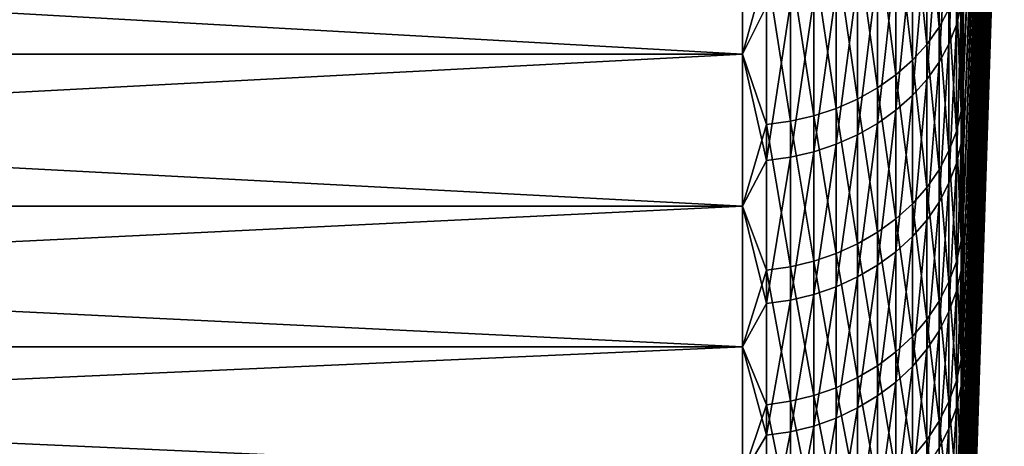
# Model space of a CAD drawing. Header units: metres. Extents: x -2 to 85, y -75 to 96.
# Tile 319 of 444: x 80.46 to 84.91, y 7.33 to 9.26. Entities that reach past the tile are written whole.
import ezdxf

# ---------------------------------------------------------------- set-up
doc = ezdxf.new("R2010")
doc.units = ezdxf.units.M
doc.layers.add('solid_20204500', color=7, linetype='CONTINUOUS')

msp = doc.modelspace()

# ---------------------------------------------------------------- linework, layer by layer
at = {"layer": 'solid_20204500'}
for points in [[(84.911491, 14.115819, 9.663675), (84.726563, 9.27981, 12.549749), (84.726563, 8.963776, 12.064985)], [(84.911491, 13.644182, 8.94805), (84.911491, 14.115819, 9.663675), (84.726563, 8.963776, 12.064985)], [(84.726563, 8.678218, -11.602175), (84.911491, 13.644182, -8.94805), (84.911491, 13.209396, -8.209455)], [(84.726563, 8.983356, -12.095824), (84.726563, 9.301103, -12.581453), (84.911491, 13.644182, -8.94805)], [(84.726563, 8.678218, -11.602175), (84.726563, 8.983356, -12.095824), (84.911491, 13.644182, -8.94805)], [(84.911491, 13.644182, 8.94805), (84.726563, 8.660291, 11.572268), (84.726563, 8.369556, 11.07192)], [(84.911491, 13.209396, 8.209455), (84.911491, 13.644182, 8.94805), (84.726563, 8.369556, 11.07192)], [(84.911491, 13.644182, 8.94805), (84.726563, 8.963776, 12.064985), (84.726563, 8.660291, 11.572268)], [(84.726563, 8.106571, -10.592131), (84.911491, 13.209396, -8.209455), (84.911491, 12.812578, -7.449786)], [(84.726563, 8.385892, -11.100833), (84.726563, 8.678218, -11.602175), (84.911491, 13.209396, -8.209455)], [(84.726563, 8.106571, -10.592131), (84.726563, 8.385892, -11.100833), (84.911491, 13.209396, -8.209455)], [(84.911491, 13.209396, 8.209455), (84.726563, 8.091764, 10.564273), (84.726563, 7.827096, 10.049662)], [(84.911491, 12.812578, 7.449786), (84.911491, 13.209396, 8.209455), (84.726563, 7.827096, 10.049662)], [(84.911491, 13.209396, 8.209455), (84.726563, 8.369556, 11.07192), (84.726563, 8.091764, 10.564273)], [(84.726563, 7.587678, -9.553997), (84.911491, 12.812578, -7.449786), (84.911491, 12.454745, -6.670994)], [(84.726563, 7.840441, -10.076405), (84.726563, 8.106571, -10.592131), (84.911491, 12.812578, -7.449786)], [(84.726563, 7.587678, -9.553997), (84.726563, 7.840441, -10.076405), (84.911491, 12.812578, -7.449786)], [(84.911491, 12.812578, 7.449786), (84.726563, 7.575729, 9.528424), (84.726563, 7.337826, 9.000905)], [(84.911491, 12.454745, 6.670994), (84.911491, 12.812578, 7.449786), (84.726563, 7.337826, 9.000905)], [(84.911491, 12.812578, 7.449786), (84.726563, 7.827096, 10.049662), (84.726563, 7.575729, 9.528424)], [(84.726563, 7.122916, -8.490528), (84.911491, 12.454745, -6.670994), (84.911491, 12.136817, -5.875078)], [(84.726563, 7.34845, -9.025255), (84.726563, 7.587678, -9.553997), (84.911491, 12.454745, -6.670994)], [(84.726563, 7.122916, -8.490528), (84.726563, 7.34845, -9.025255), (84.911491, 12.454745, -6.670994)], [(84.911491, 12.454745, 6.670994), (84.726563, 7.113545, 8.467452), (84.726563, 6.903035, 7.928416)], [(84.911491, 12.136817, 5.875078), (84.911491, 12.454745, 6.670994), (84.726563, 6.903035, 7.928416)], [(84.911491, 12.454745, 6.670994), (84.726563, 7.337826, 9.000905), (84.726563, 7.113545, 8.467452)], [(84.726563, 6.713515, -7.404544), (84.911491, 12.136817, -5.875078), (84.911491, 11.85961, -5.06408)], [(84.726563, 6.911223, -7.950172), (84.726563, 7.122916, -8.490528), (84.911491, 12.136817, -5.875078)], [(84.726563, 6.713515, -7.404544), (84.726563, 6.911223, -7.950172), (84.911491, 12.136817, -5.875078)], [(84.911491, 12.136817, 5.875078), (84.726563, 6.706433, 7.384154), (84.726563, 6.52387, 6.835023)], [(84.911491, 11.85961, 5.06408), (84.911491, 12.136817, 5.875078), (84.726563, 6.52387, 6.835023)], [(84.911491, 12.136817, 5.875078), (84.726563, 6.903035, 7.928416), (84.726563, 6.706433, 7.384154)], [(84.726563, 6.360562, -6.298925), (84.911491, 11.85961, -5.06408), (84.911491, 11.623835, -4.240083)], [(84.726563, 6.529921, -6.854007), (84.726563, 6.713515, -7.404544), (84.911491, 11.85961, -5.06408)], [(84.726563, 6.360562, -6.298925), (84.726563, 6.529921, -6.854007), (84.911491, 11.85961, -5.06408)], [(84.911491, 11.85961, 5.06408), (84.726563, 6.355464, 6.281386), (84.726563, 6.201329, 5.723608)], [(84.911491, 11.623835, 4.240083), (84.911491, 11.85961, 5.06408), (84.726563, 6.201329, 5.723608)], [(84.911491, 11.85961, 5.06408), (84.726563, 6.52387, 6.835023), (84.726563, 6.355464, 6.281386)], [(84.726563, 6.064993, -5.176602), (84.911491, 11.623835, -4.240083), (84.911491, 11.430097, -3.405202)], [(84.726563, 6.205552, -5.739666), (84.726563, 6.360562, -6.298925), (84.911491, 11.623835, -4.240083)], [(84.726563, 6.064993, -5.176602), (84.726563, 6.205552, -5.739666), (84.911491, 11.623835, -4.240083)], [(84.911491, 11.623835, 4.240083), (84.726563, 6.061566, 5.162056), (84.726563, 5.936265, 4.597102)], [(84.911491, 11.430097, 3.405202), (84.911491, 11.623835, 4.240083), (84.726563, 5.936265, 4.597102)], [(84.911491, 11.623835, 4.240083), (84.726563, 6.201329, 5.723608), (84.726563, 6.061566, 5.162056)], [(84.726563, 5.827592, -4.040551), (84.911491, 11.430097, -3.405202), (84.911491, 11.278893, -2.561579)], [(84.726563, 5.938979, -4.610105), (84.726563, 6.064993, -5.176602), (84.911491, 11.430097, -3.405202)], [(84.726563, 5.827592, -4.040551), (84.726563, 5.938979, -4.610105), (84.911491, 11.430097, -3.405202)], [(84.911491, 11.430097, 3.405202), (84.726563, 5.825511, 4.029116), (84.726563, 5.729376, 3.458474)], [(84.911491, 11.278893, 2.561579), (84.911491, 11.430097, 3.405202), (84.726563, 5.729376, 3.458474)], [(84.911491, 11.430097, 3.405202), (84.726563, 5.936265, 4.597102), (84.726563, 5.825511, 4.029116)], [(84.726563, 5.648988, -2.893786), (84.911491, 11.278893, -2.561579), (84.911491, 11.170612, -1.711381)], [(84.726563, 5.730907, -3.468318), (84.726563, 5.827592, -4.040551), (84.911491, 11.278893, -2.561579)], [(84.726563, 5.648988, -2.893786), (84.726563, 5.730907, -3.468318), (84.911491, 11.278893, -2.561579)], [(84.911491, 11.278893, 2.561579), (84.726563, 5.647923, 2.885552), (84.726563, 5.581207, 2.310728)], [(84.911491, 11.170612, 1.711381), (84.911491, 11.278893, 2.561579), (84.726563, 5.581207, 2.310728)], [(84.911491, 11.278893, 2.561579), (84.726563, 5.729376, 3.458474), (84.726563, 5.647923, 2.885552)], [(84.726563, 5.529655, -1.739347), (84.911491, 11.170612, -1.711381), (84.911491, 11.105533, -0.85679)], [(84.726563, 5.581889, -2.317335), (84.726563, 5.648988, -2.893786), (84.911491, 11.170612, -1.711381)], [(84.726563, 5.529655, -1.739347), (84.726563, 5.581889, -2.317335), (84.911491, 11.170612, -1.711381)], [(84.911491, 11.170612, 1.711381), (84.726563, 5.529271, 1.73438), (84.726563, 5.492149, 1.156889)], [(84.911491, 11.105533, 0.85679), (84.911491, 11.170612, 1.711381), (84.726563, 5.492149, 1.156889)], [(84.911491, 11.170612, 1.711381), (84.726563, 5.581207, 2.310728), (84.726563, 5.529271, 1.73438)], [(84.911491, 11.105533, 0.85679), (84.726563, 5.462438), (84.911491, 11.083821)], [(84.911491, 11.105533, 0.85679), (84.726563, 5.469867, 0.578635), (84.726563, 5.462438)], [(84.726563, 5.469909, -0.580295), (84.911491, 11.105533, -0.85679), (84.911491, 11.083821)], [(84.726563, 5.49232, -1.160206), (84.726563, 5.529655, -1.739347), (84.911491, 11.105533, -0.85679)], [(84.726563, 5.469909, -0.580295), (84.726563, 5.49232, -1.160206), (84.911491, 11.105533, -0.85679)], [(84.911491, 11.105533, 0.85679), (84.726563, 5.492149, 1.156889), (84.726563, 5.469867, 0.578635)], [(84.726563, 5.469909, -0.580295), (84.911491, 11.083821), (84.726563, 5.462438)], [(84.716667, 9.991614, 13.729739), (84.694832, 9.906227, 13.79484), (84.694832, 9.232009, 12.862533)], [(84.716667, 9.320579, 12.801832), (84.716667, 9.991614, 13.729739), (84.694832, 9.232009, 12.862533)], [(84.616722, 9.913605, -14.138862), (84.616722, 9.221987, -13.206488), (84.561386, 9.839101, -14.197104)], [(84.661385, 9.303828, -13.14893), (84.616722, 9.221987, -13.206488), (84.616722, 9.913605, -14.138862)], [(84.694832, 9.906227, 13.79484), (84.661385, 9.823251, 13.858101), (84.661385, 9.145942, 12.921518)], [(84.694832, 9.232009, 12.862533), (84.694832, 9.906227, 13.79484), (84.661385, 9.145942, 12.921518)], [(84.561386, 9.839101, -14.197104), (84.561386, 9.144633, -13.26089), (84.496025, 9.769814, -14.251269)], [(84.616722, 9.221987, -13.206488), (84.561386, 9.144633, -13.26089), (84.561386, 9.839101, -14.197104)], [(83.727272, 9.099584, -13.965109), (70.650002, 9.099584, -13.965109), (70.650002, 9.834693, -14.908776)], [(83.727272, 9.834693, -14.908776), (83.727272, 9.099584, -13.965109), (70.650002, 9.834693, -14.908776)], [(83.727272, 9.834693, 14.908776), (70.650002, 9.834693, 14.908776), (70.650002, 9.099584, 13.965109)], [(83.727272, 9.099584, 13.965109), (83.727272, 9.834693, 14.908776), (70.650002, 9.099584, 13.965109)], [(83.836571, 9.316654, 14.244334), (83.727272, 9.834693, 14.908776), (83.727272, 9.099584, 13.965109)], [(83.836571, 9.490551, -14.46958), (83.727272, 9.099584, -13.965109), (83.727272, 9.834693, -14.908776)], [(84.661385, 9.823251, 13.858101), (84.616722, 9.743683, 13.918764), (84.616722, 9.063409, 12.978082)], [(84.661385, 9.145942, 12.921518), (84.661385, 9.823251, 13.858101), (84.616722, 9.063409, 12.978082)], [(84.496025, 9.769814, -14.251269), (84.496025, 9.072697, -13.311482), (84.421448, 9.706575, -14.300705)], [(84.561386, 9.144633, -13.26089), (84.496025, 9.072697, -13.311482), (84.496025, 9.769814, -14.251269)], [(84.421448, 9.706575, -14.300705), (84.421448, 9.007041, -13.357658), (84.338524, 9.650146, -14.344818)], [(84.496025, 9.072697, -13.311482), (84.421448, 9.007041, -13.357658), (84.421448, 9.706575, -14.300705)], [(84.616722, 9.743683, 13.918764), (84.561386, 9.668479, 13.9761), (84.561386, 8.985402, 13.031544)], [(84.616722, 9.063409, 12.978082), (84.616722, 9.743683, 13.918764), (84.561386, 8.985402, 13.031544)], [(84.561386, 9.668479, 13.9761), (84.496025, 9.598541, 14.029422), (84.496025, 8.912858, 13.081261)], [(84.561386, 8.985402, 13.031544), (84.561386, 9.668479, 13.9761), (84.496025, 8.912858, 13.081261)], [(84.338524, 9.650146, -14.344818), (84.338524, 8.948454, -13.398863), (84.248268, 9.601203, -14.383079)], [(84.421448, 9.007041, -13.357658), (84.338524, 8.948454, -13.398863), (84.338524, 9.650146, -14.344818)], [(84.248268, 9.601203, -14.383079), (84.248268, 8.897638, -13.434601), (84.151756, 9.560332, -14.415029)], [(84.338524, 8.948454, -13.398863), (84.248268, 8.897638, -13.434601), (84.248268, 9.601203, -14.383079)], [(84.496025, 9.598541, 14.029422), (84.421448, 9.534709, 14.078088), (84.421448, 8.846648, 13.126637)], [(84.496025, 8.912858, 13.081261), (84.496025, 9.598541, 14.029422), (84.421448, 8.846648, 13.126637)], [(84.050148, 9.528027, -14.440284), (84.050148, 8.821664, -13.488033), (83.944664, 9.504672, -14.458541)], [(84.151756, 9.560332, -14.415029), (84.151756, 8.855206, -13.464443), (84.050148, 9.528027, -14.440284)], [(84.151756, 8.855206, -13.464443), (84.050148, 8.821664, -13.488033), (84.050148, 9.528027, -14.440284)], [(84.248268, 8.897638, -13.434601), (84.151756, 8.855206, -13.464443), (84.151756, 9.560332, -14.415029)], [(84.421448, 9.534709, 14.078088), (84.338524, 9.47775, 14.121514), (84.338524, 8.787566, 13.16713)], [(84.421448, 8.846648, 13.126637), (84.421448, 9.534709, 14.078088), (84.338524, 8.787566, 13.16713)], [(83.836571, 9.490551, -14.46958), (83.836571, 8.782755, -13.515397), (83.727272, 9.099584, -13.965109)], [(83.944664, 9.504672, -14.458541), (83.944664, 8.797417, -13.505086), (83.836571, 9.490551, -14.46958)], [(83.944664, 8.797417, -13.505086), (83.836571, 8.782755, -13.515397), (83.836571, 9.490551, -14.46958)], [(84.050148, 8.821664, -13.488033), (83.944664, 8.797417, -13.505086), (83.944664, 9.504672, -14.458541)], [(84.338524, 9.47775, 14.121514), (84.248268, 9.428346, 14.15918), (84.248268, 8.736321, 13.20225)], [(84.338524, 8.787566, 13.16713), (84.338524, 9.47775, 14.121514), (84.248268, 8.736321, 13.20225)], [(84.716667, 9.477003, -13.027136), (84.716667, 8.842143, -12.074113), (84.694832, 9.389175, -13.088905)], [(84.716667, 9.477003, -13.027136), (84.726563, 9.301103, -12.581453), (84.726563, 8.983356, -12.095824)], [(84.716667, 9.477003, -13.027136), (84.726563, 8.983356, -12.095824), (84.716667, 8.842143, -12.074113)], [(84.248268, 9.428346, 14.15918), (84.151756, 9.387092, 14.190632), (84.151756, 8.69353, 13.231576)], [(84.248268, 8.736321, 13.20225), (84.248268, 9.428346, 14.15918), (84.151756, 8.69353, 13.231576)], [(84.050148, 9.354483, 14.215494), (83.944664, 9.330909, 14.233467), (83.944664, 8.635254, 13.271516)], [(84.050148, 8.659705, 13.254758), (84.050148, 9.354483, 14.215494), (83.944664, 8.635254, 13.271516)], [(84.151756, 9.387092, 14.190632), (84.050148, 9.354483, 14.215494), (84.050148, 8.659705, 13.254758)], [(84.151756, 8.69353, 13.231576), (84.151756, 9.387092, 14.190632), (84.050148, 8.659705, 13.254758)], [(84.694832, 9.389175, -13.088905), (84.694832, 8.751305, -12.131363), (84.661385, 9.303828, -13.14893)], [(84.716667, 8.842143, -12.074113), (84.694832, 8.751305, -12.131363), (84.694832, 9.389175, -13.088905)], [(83.836571, 8.620468, 13.281649), (83.836571, 9.316654, 14.244334), (83.727272, 9.099584, 13.965109)], [(83.944664, 9.330909, 14.233467), (83.836571, 9.316654, 14.244334), (83.836571, 8.620468, 13.281649)], [(83.944664, 8.635254, 13.271516), (83.944664, 9.330909, 14.233467), (83.836571, 8.620468, 13.281649)], [(84.661385, 9.303828, -13.14893), (84.661385, 8.663033, -12.186996), (84.616722, 9.221987, -13.206488)], [(84.694832, 8.751305, -12.131363), (84.661385, 8.663033, -12.186996), (84.661385, 9.303828, -13.14893)], [(84.716667, 9.320579, 12.801832), (84.694832, 9.232009, 12.862533), (84.694832, 8.605783, 11.897335)], [(84.716667, 8.697308, 11.841189), (84.716667, 9.320579, 12.801832), (84.694832, 8.605783, 11.897335)], [(84.716667, 8.697308, 11.841189), (84.726563, 9.27981, 12.549749), (84.716667, 9.320579, 12.801832)], [(84.716667, 8.697308, 11.841189), (84.726563, 8.963776, 12.064985), (84.726563, 9.27981, 12.549749)], [(84.616722, 9.221987, -13.206488), (84.616722, 8.578386, -12.240344), (84.561386, 9.144633, -13.26089)], [(84.661385, 8.663033, -12.186996), (84.616722, 8.578386, -12.240344), (84.616722, 9.221987, -13.206488)], [(84.694832, 9.232009, 12.862533), (84.661385, 9.145942, 12.921518), (84.661385, 8.516844, 11.951895)], [(84.694832, 8.605783, 11.897335), (84.694832, 9.232009, 12.862533), (84.661385, 8.516844, 11.951895)], [(84.561386, 9.144633, -13.26089), (84.561386, 8.498382, -12.290766), (84.496025, 9.072697, -13.311482)], [(84.616722, 8.578386, -12.240344), (84.561386, 8.498382, -12.290766), (84.561386, 9.144633, -13.26089)], [(84.661385, 9.145942, 12.921518), (84.616722, 9.063409, 12.978082), (84.616722, 8.431557, 12.004213)], [(84.661385, 8.516844, 11.951895), (84.661385, 9.145942, 12.921518), (84.616722, 8.431557, 12.004213)], [(83.727272, 8.413445, -12.985257), (70.650002, 8.413445, -12.985257), (70.650002, 9.099584, -13.965109)], [(83.727272, 9.099584, -13.965109), (83.727272, 8.413445, -12.985257), (70.650002, 9.099584, -13.965109)], [(83.727272, 9.099584, 13.965109), (70.650002, 9.099584, 13.965109), (70.650002, 8.413445, 12.985257)], [(83.727272, 8.413445, 12.985257), (83.727272, 9.099584, 13.965109), (70.650002, 8.413445, 12.985257)], [(83.836571, 8.620468, 13.281649), (83.727272, 9.099584, 13.965109), (83.727272, 8.413445, 12.985257)], [(83.836571, 8.782755, -13.515397), (83.727272, 8.413445, -12.985257), (83.727272, 9.099584, -13.965109)], [(84.496025, 9.072697, -13.311482), (84.496025, 8.42398, -12.337658), (84.421448, 9.007041, -13.357658)], [(84.561386, 8.498382, -12.290766), (84.496025, 8.42398, -12.337658), (84.496025, 9.072697, -13.311482)], [(84.616722, 9.063409, 12.978082), (84.561386, 8.985402, 13.031544), (84.561386, 8.350947, 12.053663)], [(84.616722, 8.431557, 12.004213), (84.616722, 9.063409, 12.978082), (84.561386, 8.350947, 12.053663)], [(84.421448, 9.007041, -13.357658), (84.421448, 8.356073, -12.380455), (84.338524, 8.948454, -13.398863)], [(84.496025, 8.42398, -12.337658), (84.421448, 8.356073, -12.380455), (84.421448, 9.007041, -13.357658)], [(84.338524, 8.948454, -13.398863), (84.338524, 8.295478, -12.418645), (84.248268, 8.897638, -13.434601)], [(84.421448, 8.356073, -12.380455), (84.338524, 8.295478, -12.418645), (84.338524, 8.948454, -13.398863)], [(84.561386, 8.985402, 13.031544), (84.496025, 8.912858, 13.081261), (84.496025, 8.275983, 12.09965)], [(84.561386, 8.350947, 12.053663), (84.561386, 8.985402, 13.031544), (84.496025, 8.275983, 12.09965)], [(84.716667, 8.842143, -12.074113), (84.726563, 8.983356, -12.095824), (84.726563, 8.678218, -11.602175)], [(84.716667, 8.697308, 11.841189), (84.726563, 8.660291, 11.572268), (84.726563, 8.963776, 12.064985)], [(84.496025, 8.912858, 13.081261), (84.421448, 8.846648, 13.126637), (84.421448, 8.207563, 12.141622)], [(84.496025, 8.275983, 12.09965), (84.496025, 8.912858, 13.081261), (84.421448, 8.207563, 12.141622)], [(84.248268, 8.897638, -13.434601), (84.248268, 8.242921, -12.451769), (84.151756, 8.855206, -13.464443)], [(84.338524, 8.295478, -12.418645), (84.248268, 8.242921, -12.451769), (84.248268, 8.897638, -13.434601)], [(84.050148, 8.821664, -13.488033), (84.050148, 8.164343, -12.501292), (83.944664, 8.797417, -13.505086)], [(84.151756, 8.855206, -13.464443), (84.151756, 8.199034, -12.479428), (84.050148, 8.821664, -13.488033)], [(84.151756, 8.199034, -12.479428), (84.050148, 8.164343, -12.501292), (84.050148, 8.821664, -13.488033)], [(84.248268, 8.242921, -12.451769), (84.151756, 8.199034, -12.479428), (84.151756, 8.855206, -13.464443)], [(84.421448, 8.846648, 13.126637), (84.338524, 8.787566, 13.16713), (84.338524, 8.14651, 12.179075)], [(84.421448, 8.207563, 12.141622), (84.421448, 8.846648, 13.126637), (84.338524, 8.14651, 12.179075)], [(84.716667, 8.842143, -12.074113), (84.716667, 8.256271, -11.090215), (84.694832, 8.751305, -12.131363)], [(84.716667, 8.842143, -12.074113), (84.726563, 8.678218, -11.602175), (84.726563, 8.385892, -11.100833)], [(84.716667, 8.842143, -12.074113), (84.726563, 8.385892, -11.100833), (84.716667, 8.256271, -11.090215)], [(83.836571, 8.782755, -13.515397), (83.836571, 8.124101, -12.526654), (83.727272, 8.413445, -12.985257)], [(83.944664, 8.797417, -13.505086), (83.944664, 8.139264, -12.517097), (83.836571, 8.782755, -13.515397)], [(83.944664, 8.139264, -12.517097), (83.836571, 8.124101, -12.526654), (83.836571, 8.782755, -13.515397)], [(84.050148, 8.164343, -12.501292), (83.944664, 8.139264, -12.517097), (83.944664, 8.797417, -13.505086)], [(84.338524, 8.787566, 13.16713), (84.248268, 8.736321, 13.20225), (84.248268, 8.093556, 12.211559)], [(84.338524, 8.14651, 12.179075), (84.338524, 8.787566, 13.16713), (84.248268, 8.093556, 12.211559)], [(84.248268, 8.736321, 13.20225), (84.151756, 8.69353, 13.231576), (84.151756, 8.049336, 12.238686)], [(84.248268, 8.093556, 12.211559), (84.248268, 8.736321, 13.20225), (84.151756, 8.049336, 12.238686)], [(84.694832, 8.751305, -12.131363), (84.694832, 8.162655, -11.142799), (84.661385, 8.663033, -12.186996)], [(84.716667, 8.256271, -11.090215), (84.694832, 8.162655, -11.142799), (84.694832, 8.751305, -12.131363)], [(84.151756, 8.69353, 13.231576), (84.050148, 8.659705, 13.254758), (84.050148, 8.014383, 12.260128)], [(84.151756, 8.049336, 12.238686), (84.151756, 8.69353, 13.231576), (84.050148, 8.014383, 12.260128)], [(84.716667, 8.697308, 11.841189), (84.694832, 8.605783, 11.897335), (84.694832, 8.02915, 10.901715)], [(84.716667, 8.123396, 10.850267), (84.716667, 8.697308, 11.841189), (84.694832, 8.02915, 10.901715)], [(84.716667, 8.123396, 10.850267), (84.726563, 8.660291, 11.572268), (84.716667, 8.697308, 11.841189)], [(84.050148, 8.659705, 13.254758), (83.944664, 8.635254, 13.271516), (83.944664, 7.989116, 12.275628)], [(84.050148, 8.014383, 12.260128), (84.050148, 8.659705, 13.254758), (83.944664, 7.989116, 12.275628)], [(84.661385, 8.663033, -12.186996), (84.661385, 8.071684, -11.193899), (84.616722, 8.578386, -12.240344)], [(84.694832, 8.162655, -11.142799), (84.661385, 8.071684, -11.193899), (84.661385, 8.663033, -12.186996)], [(84.716667, 8.123396, 10.850267), (84.726563, 8.369556, 11.07192), (84.726563, 8.660291, 11.572268)], [(83.836571, 7.973837, 12.285001), (83.836571, 8.620468, 13.281649), (83.727272, 8.413445, 12.985257)], [(83.944664, 8.635254, 13.271516), (83.836571, 8.620468, 13.281649), (83.836571, 7.973837, 12.285001)], [(83.944664, 7.989116, 12.275628), (83.944664, 8.635254, 13.271516), (83.836571, 7.973837, 12.285001)], [(84.694832, 8.605783, 11.897335), (84.661385, 8.516844, 11.951895), (84.661385, 7.937566, 10.951709)], [(84.694832, 8.02915, 10.901715), (84.694832, 8.605783, 11.897335), (84.661385, 7.937566, 10.951709)], [(84.616722, 8.578386, -12.240344), (84.616722, 7.984448, -11.2429), (84.561386, 8.498382, -12.290766)], [(84.661385, 8.071684, -11.193899), (84.616722, 7.984448, -11.2429), (84.616722, 8.578386, -12.240344)], [(84.661385, 8.516844, 11.951895), (84.616722, 8.431557, 12.004213), (84.616722, 7.849744, 10.999649)], [(84.661385, 7.937566, 10.951709), (84.661385, 8.516844, 11.951895), (84.616722, 7.849744, 10.999649)], [(84.561386, 8.498382, -12.290766), (84.561386, 7.901998, -11.289213), (84.496025, 8.42398, -12.337658)], [(84.616722, 7.984448, -11.2429), (84.561386, 7.901998, -11.289213), (84.561386, 8.498382, -12.290766)], [(83.727272, 7.778058, -11.971761), (70.650002, 7.778058, -11.971761), (70.650002, 8.413445, -12.985257)], [(83.727272, 8.413445, -12.985257), (83.727272, 7.778058, -11.971761), (70.650002, 8.413445, -12.985257)], [(83.727272, 8.413445, 12.985257), (70.650002, 8.413445, 12.985257), (70.650002, 7.778058, 11.971761)], [(83.727272, 7.778058, 11.971761), (83.727272, 8.413445, 12.985257), (70.650002, 7.778058, 11.971761)], [(83.836571, 7.973837, 12.285001), (83.727272, 8.413445, 12.985257), (83.727272, 7.778058, 11.971761)], [(83.836571, 8.124101, -12.526654), (83.727272, 7.778058, -11.971761), (83.727272, 8.413445, -12.985257)], [(84.496025, 8.42398, -12.337658), (84.496025, 7.82532, -11.332284), (84.421448, 8.356073, -12.380455)], [(84.561386, 7.901998, -11.289213), (84.496025, 7.82532, -11.332284), (84.496025, 8.42398, -12.337658)], [(84.616722, 8.431557, 12.004213), (84.561386, 8.350947, 12.053663), (84.561386, 7.766738, 11.044961)], [(84.616722, 7.849744, 10.999649), (84.616722, 8.431557, 12.004213), (84.561386, 7.766738, 11.044961)], [(84.716667, 8.256271, -11.090215), (84.726563, 8.385892, -11.100833), (84.726563, 8.106571, -10.592131)], [(84.716667, 8.123396, 10.850267), (84.726563, 8.091764, 10.564273), (84.726563, 8.369556, 11.07192)], [(84.421448, 8.356073, -12.380455), (84.421448, 7.755337, -11.371593), (84.338524, 8.295478, -12.418645)], [(84.496025, 7.82532, -11.332284), (84.421448, 7.755337, -11.371593), (84.421448, 8.356073, -12.380455)], [(84.561386, 8.350947, 12.053663), (84.496025, 8.275983, 12.09965), (84.496025, 7.689545, 11.087099)], [(84.561386, 7.766738, 11.044961), (84.561386, 8.350947, 12.053663), (84.496025, 7.689545, 11.087099)], [(84.338524, 8.295478, -12.418645), (84.338524, 7.692889, -11.406672), (84.248268, 8.242921, -12.451769)], [(84.421448, 7.755337, -11.371593), (84.338524, 7.692889, -11.406672), (84.338524, 8.295478, -12.418645)], [(84.248268, 8.242921, -12.451769), (84.248268, 7.638725, -11.437096), (84.151756, 8.199034, -12.479428)], [(84.338524, 7.692889, -11.406672), (84.248268, 7.638725, -11.437096), (84.248268, 8.242921, -12.451769)], [(84.496025, 8.275983, 12.09965), (84.421448, 8.207563, 12.141622), (84.421448, 7.619091, 11.125559)], [(84.496025, 7.689545, 11.087099), (84.496025, 8.275983, 12.09965), (84.421448, 7.619091, 11.125559)], [(84.716667, 8.256271, -11.090215), (84.716667, 7.720886, -10.077958), (84.694832, 8.162655, -11.142799)], [(84.716667, 8.256271, -11.090215), (84.726563, 8.106571, -10.592131), (84.726563, 7.840441, -10.076405)], [(84.716667, 8.256271, -11.090215), (84.726563, 7.840441, -10.076405), (84.716667, 7.720886, -10.077958)], [(84.151756, 8.199034, -12.479428), (84.151756, 7.593495, -11.462502), (84.050148, 8.164343, -12.501292)], [(84.248268, 7.638725, -11.437096), (84.151756, 7.593495, -11.462502), (84.151756, 8.199034, -12.479428)], [(84.421448, 8.207563, 12.141622), (84.338524, 8.14651, 12.179075), (84.338524, 7.556222, 11.159878)], [(84.421448, 7.619091, 11.125559), (84.421448, 8.207563, 12.141622), (84.338524, 7.556222, 11.159878)], [(84.050148, 8.164343, -12.501292), (84.050148, 7.557743, -11.482584), (83.944664, 8.139264, -12.517097)], [(84.151756, 7.593495, -11.462502), (84.050148, 7.557743, -11.482584), (84.050148, 8.164343, -12.501292)], [(84.338524, 8.14651, 12.179075), (84.248268, 8.093556, 12.211559), (84.248268, 7.501693, 11.189644)], [(84.338524, 7.556222, 11.159878), (84.338524, 8.14651, 12.179075), (84.248268, 7.501693, 11.189644)], [(84.694832, 8.162655, -11.142799), (84.694832, 7.624732, -10.125744), (84.661385, 8.071684, -11.193899)], [(84.716667, 7.720886, -10.077958), (84.694832, 7.624732, -10.125744), (84.694832, 8.162655, -11.142799)], [(83.836571, 8.124101, -12.526654), (83.836571, 7.51627, -11.505879), (83.727272, 7.778058, -11.971761)], [(83.944664, 8.139264, -12.517097), (83.944664, 7.531898, -11.497102), (83.836571, 8.124101, -12.526654)], [(83.944664, 7.531898, -11.497102), (83.836571, 7.51627, -11.505879), (83.836571, 8.124101, -12.526654)], [(84.050148, 7.557743, -11.482584), (83.944664, 7.531898, -11.497102), (83.944664, 8.139264, -12.517097)], [(84.716667, 8.123396, 10.850267), (84.694832, 8.02915, 10.901715), (84.694832, 7.503584, 9.878218)], [(84.716667, 7.600311, 9.8316), (84.716667, 8.123396, 10.850267), (84.694832, 7.503584, 9.878218)], [(84.716667, 7.600311, 9.8316), (84.726563, 8.091764, 10.564273), (84.716667, 8.123396, 10.850267)], [(84.248268, 8.093556, 12.211559), (84.151756, 8.049336, 12.238686), (84.151756, 7.45616, 11.214499)], [(84.248268, 7.501693, 11.189644), (84.248268, 8.093556, 12.211559), (84.151756, 7.45616, 11.214499)], [(84.661385, 8.071684, -11.193899), (84.661385, 7.531293, -10.172179), (84.616722, 7.984448, -11.2429)], [(84.694832, 7.624732, -10.125744), (84.661385, 7.531293, -10.172179), (84.661385, 8.071684, -11.193899)], [(84.716667, 7.600311, 9.8316), (84.726563, 7.827096, 10.049662), (84.726563, 8.091764, 10.564273)], [(84.050148, 8.014383, 12.260128), (83.944664, 7.989116, 12.275628), (83.944664, 7.394148, 11.248351)], [(84.050148, 7.420167, 11.234147), (84.050148, 8.014383, 12.260128), (83.944664, 7.394148, 11.248351)], [(84.151756, 8.049336, 12.238686), (84.050148, 8.014383, 12.260128), (84.050148, 7.420167, 11.234147)], [(84.151756, 7.45616, 11.214499), (84.151756, 8.049336, 12.238686), (84.050148, 7.420167, 11.234147)], [(84.694832, 8.02915, 10.901715), (84.661385, 7.937566, 10.951709), (84.661385, 7.40959, 9.923518)], [(84.694832, 7.503584, 9.878218), (84.694832, 8.02915, 10.901715), (84.661385, 7.40959, 9.923518)], [(83.836571, 7.378415, 11.256939), (83.836571, 7.973837, 12.285001), (83.727272, 7.778058, 11.971761)], [(83.944664, 7.989116, 12.275628), (83.836571, 7.973837, 12.285001), (83.836571, 7.378415, 11.256939)], [(83.944664, 7.394148, 11.248351), (83.944664, 7.989116, 12.275628), (83.836571, 7.378415, 11.256939)], [(84.616722, 7.984448, -11.2429), (84.616722, 7.441693, -10.216707), (84.561386, 7.901998, -11.289213)], [(84.661385, 7.531293, -10.172179), (84.616722, 7.441693, -10.216707), (84.616722, 7.984448, -11.2429)], [(84.661385, 7.937566, 10.951709), (84.616722, 7.849744, 10.999649), (84.616722, 7.319457, 9.966958)], [(84.661385, 7.40959, 9.923518), (84.661385, 7.937566, 10.951709), (84.616722, 7.319457, 9.966958)], [(84.561386, 7.901998, -11.289213), (84.561386, 7.357006, -10.258793), (84.496025, 7.82532, -11.332284)], [(84.616722, 7.441693, -10.216707), (84.561386, 7.357006, -10.258793), (84.561386, 7.901998, -11.289213)], [(84.616722, 7.849744, 10.999649), (84.561386, 7.766738, 11.044961), (84.561386, 7.234267, 10.008015)], [(84.616722, 7.319457, 9.966958), (84.616722, 7.849744, 10.999649), (84.561386, 7.234267, 10.008015)], [(84.716667, 7.720886, -10.077958), (84.726563, 7.840441, -10.076405), (84.726563, 7.587678, -9.553997)], [(84.496025, 7.82532, -11.332284), (84.496025, 7.278249, -10.297933), (84.421448, 7.755337, -11.371593)], [(84.561386, 7.357006, -10.258793), (84.496025, 7.278249, -10.297933), (84.496025, 7.82532, -11.332284)], [(84.716667, 7.600311, 9.8316), (84.726563, 7.575729, 9.528424), (84.726563, 7.827096, 10.049662)], [(83.727272, 7.195065, -10.927244), (70.650002, 7.195065, -10.927244), (70.650002, 7.778058, -11.971761)], [(83.727272, 7.778058, -11.971761), (83.727272, 7.195065, -10.927244), (70.650002, 7.778058, -11.971761)], [(83.727272, 7.778058, 11.971761), (70.650002, 7.778058, 11.971761), (70.650002, 7.195065, 10.927244)], [(83.727272, 7.195065, 10.927244), (83.727272, 7.778058, 11.971761), (70.650002, 7.195065, 10.927244)], [(83.836571, 7.378415, 11.256939), (83.727272, 7.778058, 11.971761), (83.727272, 7.195065, 10.927244)], [(83.836571, 7.51627, -11.505879), (83.727272, 7.195065, -10.927244), (83.727272, 7.778058, -11.971761)], [(84.421448, 7.755337, -11.371593), (84.421448, 7.206368, -10.333654), (84.338524, 7.692889, -11.406672)], [(84.496025, 7.278249, -10.297933), (84.421448, 7.206368, -10.333654), (84.421448, 7.755337, -11.371593)], [(84.561386, 7.766738, 11.044961), (84.496025, 7.689545, 11.087099), (84.496025, 7.155042, 10.046197)], [(84.561386, 7.234267, 10.008015), (84.561386, 7.766738, 11.044961), (84.496025, 7.155042, 10.046197)], [(84.716667, 7.720886, -10.077958), (84.716667, 7.237357, -9.039931), (84.694832, 7.624732, -10.125744)], [(84.716667, 7.720886, -10.077958), (84.726563, 7.587678, -9.553997), (84.726563, 7.34845, -9.025255)], [(84.716667, 7.720886, -10.077958), (84.726563, 7.34845, -9.025255), (84.716667, 7.237357, -9.039931)], [(84.338524, 7.692889, -11.406672), (84.338524, 7.142227, -10.36553), (84.248268, 7.638725, -11.437096)], [(84.421448, 7.206368, -10.333654), (84.338524, 7.142227, -10.36553), (84.338524, 7.692889, -11.406672)], [(84.496025, 7.689545, 11.087099), (84.421448, 7.619091, 11.125559), (84.421448, 7.082734, 10.081046)], [(84.496025, 7.155042, 10.046197), (84.496025, 7.689545, 11.087099), (84.421448, 7.082734, 10.081046)], [(84.248268, 7.638725, -11.437096), (84.248268, 7.086594, -10.393178), (84.151756, 7.593495, -11.462502)], [(84.338524, 7.142227, -10.36553), (84.248268, 7.086594, -10.393178), (84.248268, 7.638725, -11.437096)], [(84.421448, 7.619091, 11.125559), (84.338524, 7.556222, 11.159878), (84.338524, 7.01821, 10.112143)], [(84.421448, 7.082734, 10.081046), (84.421448, 7.619091, 11.125559), (84.338524, 7.01821, 10.112143)], [(84.694832, 7.624732, -10.125744), (84.694832, 7.13891, -9.082794), (84.661385, 7.531293, -10.172179)], [(84.716667, 7.237357, -9.039931), (84.694832, 7.13891, -9.082794), (84.694832, 7.624732, -10.125744)], [(84.151756, 7.593495, -11.462502), (84.151756, 7.040138, -10.416265), (84.050148, 7.557743, -11.482584)], [(84.248268, 7.086594, -10.393178), (84.151756, 7.040138, -10.416265), (84.151756, 7.593495, -11.462502)], [(84.716667, 7.600311, 9.8316), (84.694832, 7.503584, 9.878218), (84.694832, 7.03043, 8.829461)], [(84.716667, 7.129389, 8.787793), (84.716667, 7.600311, 9.8316), (84.694832, 7.03043, 8.829461)], [(84.716667, 7.129389, 8.787793), (84.726563, 7.575729, 9.528424), (84.716667, 7.600311, 9.8316)], [(84.716667, 7.129389, 8.787793), (84.726563, 7.337826, 9.000905), (84.726563, 7.575729, 9.528424)], [(83.944664, 7.531898, -11.497102), (83.944664, 6.976871, -10.447706), (83.836571, 7.51627, -11.505879)], [(84.050148, 7.557743, -11.482584), (84.050148, 7.003417, -10.434514), (83.944664, 7.531898, -11.497102)], [(84.050148, 7.003417, -10.434514), (83.944664, 6.976871, -10.447706), (83.944664, 7.531898, -11.497102)], [(84.151756, 7.040138, -10.416265), (84.050148, 7.003417, -10.434514), (84.050148, 7.557743, -11.482584)], [(84.338524, 7.556222, 11.159878), (84.248268, 7.501693, 11.189644), (84.248268, 6.962247, 10.139114)], [(84.338524, 7.01821, 10.112143), (84.338524, 7.556222, 11.159878), (84.248268, 6.962247, 10.139114)], [(84.661385, 7.531293, -10.172179), (84.661385, 7.043243, -9.124447), (84.616722, 7.441693, -10.216707)], [(84.694832, 7.13891, -9.082794), (84.661385, 7.043243, -9.124447), (84.661385, 7.531293, -10.172179)], [(83.836571, 7.51627, -11.505879), (83.836571, 6.960819, -10.455684), (83.727272, 7.195065, -10.927244)], [(83.944664, 6.976871, -10.447706), (83.836571, 6.960819, -10.455684), (83.836571, 7.51627, -11.505879)], [(84.248268, 7.501693, 11.189644), (84.151756, 7.45616, 11.214499), (84.151756, 6.915514, 10.161637)], [(84.248268, 6.962247, 10.139114), (84.248268, 7.501693, 11.189644), (84.151756, 6.915514, 10.161637)], [(84.694832, 7.503584, 9.878218), (84.661385, 7.40959, 9.923518), (84.661385, 6.934267, 8.869952)], [(84.694832, 7.03043, 8.829461), (84.694832, 7.503584, 9.878218), (84.661385, 6.934267, 8.869952)], [(84.151756, 7.45616, 11.214499), (84.050148, 7.420167, 11.234147), (84.050148, 6.878575, 10.17944)], [(84.151756, 6.915514, 10.161637), (84.151756, 7.45616, 11.214499), (84.050148, 6.878575, 10.17944)], [(84.616722, 7.441693, -10.216707), (84.616722, 6.951507, -9.164389), (84.561386, 7.357006, -10.258793)], [(84.661385, 7.043243, -9.124447), (84.616722, 6.951507, -9.164389), (84.616722, 7.441693, -10.216707)], [(83.944664, 7.394148, 11.248351), (83.836571, 7.378415, 11.256939), (83.836571, 6.835724, 10.200092)], [(83.944664, 6.851871, 10.19231), (83.944664, 7.394148, 11.248351), (83.836571, 6.835724, 10.200092)], [(84.050148, 7.420167, 11.234147), (83.944664, 7.394148, 11.248351), (83.944664, 6.851871, 10.19231)], [(84.050148, 6.878575, 10.17944), (84.050148, 7.420167, 11.234147), (83.944664, 6.851871, 10.19231)], [(84.661385, 7.40959, 9.923518), (84.616722, 7.319457, 9.966958), (84.616722, 6.842052, 8.908779)], [(84.661385, 6.934267, 8.869952), (84.661385, 7.40959, 9.923518), (84.616722, 6.842052, 8.908779)], [(83.836571, 6.835724, 10.200092), (83.836571, 7.378415, 11.256939), (83.727272, 7.195065, 10.927244)], [(84.561386, 7.357006, -10.258793), (84.561386, 6.8648, -9.20214), (84.496025, 7.278249, -10.297933)], [(84.616722, 6.951507, -9.164389), (84.561386, 6.8648, -9.20214), (84.561386, 7.357006, -10.258793)], [(84.716667, 7.237357, -9.039931), (84.726563, 7.34845, -9.025255), (84.726563, 7.122916, -8.490528)], [(84.716667, 7.129389, 8.787793), (84.726563, 7.113545, 8.467452), (84.726563, 7.337826, 9.000905)]]:
    msp.add_3dface(points, dxfattribs=at)

doc.saveas('drawing.dxf')
